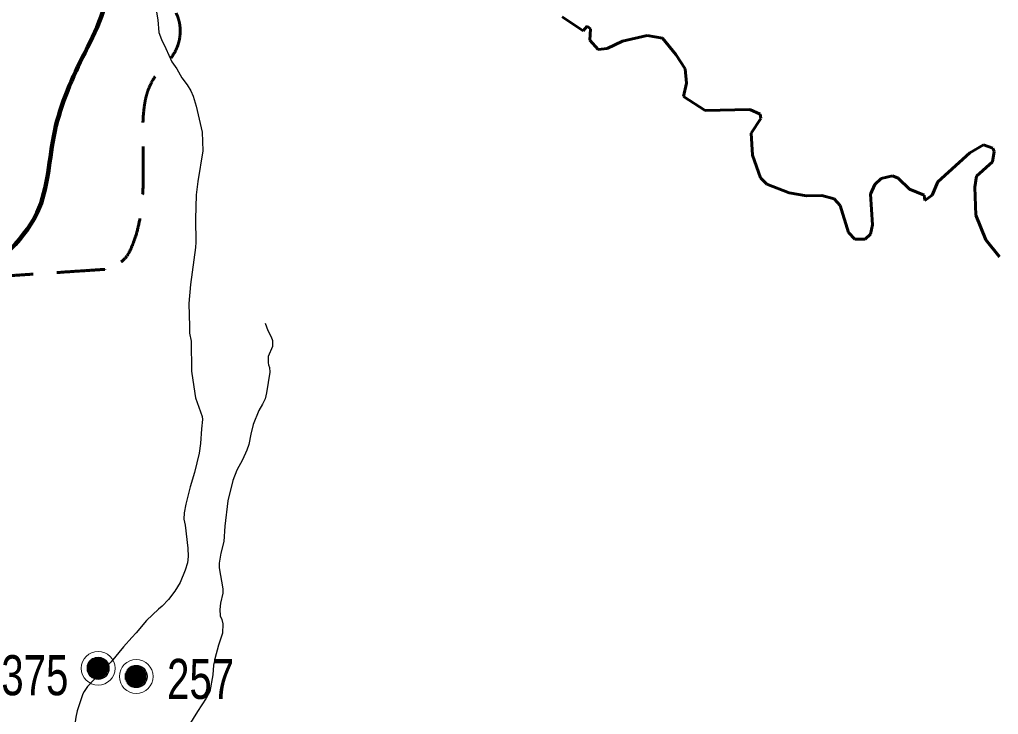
# Model space of a CAD drawing. Extents: x 553962 to 842807, y 8883888 to 9032388.
# Drawn here: x 752338 to 762110, y 8962896 to 8969830 of the extents above; entities that cross this region are included whole.
import ezdxf

# ---------------------------------------------------------------- set-up
doc = ezdxf.new("R2010")
doc.units = 0
doc.header["$LTSCALE"] = 160
doc.linetypes.add('LONG_DASH_SHORT_DASH', pattern=[9.9, 6, -1.2, 1.5, -1.2])
doc.linetypes.add('MEDIUM_DASHED', pattern=[4.5, 3, -1.5])
for name, color, linetype, lineweight in [('15', 7, 'Continuous', 25), ('20', 7, 'MEDIUM_DASHED', 60), ('21', 7, 'Continuous', 25), ('27', 7, 'Continuous', 90), ('32', 7, 'Continuous', 13), ('34', 7, 'LONG_DASH_SHORT_DASH', 60)]:
    doc.layers.add(name, color=color, linetype=linetype, lineweight=lineweight)

msp = doc.modelspace()

# ---------------------------------------------------------------- linework, layer by layer
at = {"layer": '15'}
for points in [[(753589.6, 8970386.1), (753640.4, 8970306.5), (753650.2, 8970274.2), (753691.1, 8970026.8), (753698.8, 8969944.5), (753719.3, 8969828.1), (753728.3, 8969699.4), (753756.5, 8969629.3), (753798.1, 8969540.9)], [(753798.1, 8969540.9), (753859.8, 8969409.4), (753909.1, 8969336.8), (753959.2, 8969249.6), (754012.5, 8969179), (754046.6, 8969117.8), (754069.8, 8969065.7), (754101.8, 8968966.1), (754161.6, 8968706.3), (754168.3, 8968520.8), (754116.9, 8968213), (754102.8, 8968082.3), (754094.2, 8967837.6), (754098.2, 8967608.9), (754095, 8967556.7), (754045.7, 8967185.6), (754028.2, 8966994.8), (754035.8, 8966766.1), (754034.7, 8966701.8), (754052, 8966621.5), (754053.6, 8966322.7), (754067.7, 8966231)], [(754067.7, 8966231), (754094.8, 8966053.9), (754159.8, 8965869.2), (754165.3, 8965840.1), (754154.7, 8965744.4), (754145.1, 8965598.1), (754131.9, 8965503.6), (754085.8, 8965310.9), (754041.9, 8965165.6), (753997.3, 8964994.1), (753981.7, 8964906.7), (753979, 8964845.2), (753990.8, 8964783.9), (754019.2, 8964554.2), (754021, 8964470.6), (754014.4, 8964409), (753992.6, 8964335.4), (753941.7, 8964212.4), (753888.1, 8964125.6), (753824, 8964043.5), (753762.8, 8963975.2), (753726.5, 8963946.3), (753606.8, 8963834.6), (753501, 8963710.1), (753459.3, 8963663.9)], [(753459.3, 8963663.9), (753375.2, 8963570.6), (753254.1, 8963422.1), (753189.6, 8963361.6), (753131.1, 8963293.6), (753017.7, 8963172.8), (752982.1, 8963123.5), (752970.7, 8963101.1), (752914.6, 8962932.2), (752900.9, 8962868.1), (752884.4, 8962747.8), (752884.2, 8962579.2), (752893.6, 8962459.8), (752918.2, 8962289)]]:
    msp.add_lwpolyline(points, dxfattribs=at)
at = {"layer": '20'}
msp.add_spline([(753353.8, 8967411.3), (753402.1, 8967459.7), (753447.5, 8967537.9), (753569.9, 8968137.4), (753569.9, 8968618.2), (753685.3, 8969252.9), (753896.8, 8969522.2), (753935.3, 8969791.5), (753646.8, 8970214.6), (753242.9, 8970791.6), (753050.6, 8971291.7), (752896.7, 8971618.7), (753127.5, 8972484.2), (753300.6, 8973080.5), (753550.6, 8973484.4), (753646.8, 8973869.1), (753589.1, 8974215.3), (753589.1, 8974484.5), (753704.5, 8974811.5), (753723.7, 8975177), (753762.2, 8975427), (754089.2, 8975773.2), (754377.7, 8976100.2), (754550.8, 8976561.8), (754531.6, 8976946.5), (754530.5, 8976950.2)], degree=3, dxfattribs=at)
msp.add_open_spline([(751718.9, 8957290.2), (751531.6, 8957712.2), (750995.8, 8957861.4), (750836, 8958259.9), (750739.1, 8958501.4), (750810.6, 8958803), (750701.7, 8959043.4), (750649.5, 8959158.5), (750585.8, 8959273.1), (750522.6, 8959379.2), (750416.4, 8959557.6), (750245.2, 8959714.4), (750142.1, 8959894), (750059.8, 8960037.4), (750424.3, 8960195.8), (750388.3, 8960341.7), (750306, 8960675.5), (749757.2, 8960933.4), (749694.4, 8961281.9), (749657.1, 8961488.8), (749737.2, 8961760.6), (749694.4, 8961975.8), (749670.2, 8962097.1), (749510.2, 8962210.1), (749537.7, 8962334), (749613.3, 8962675.1), (749758.5, 8963019.6), (749851.1, 8963363.7), (749964, 8963783.7), (750022.5, 8964223.4), (750164.5, 8964639.7), (750243.4, 8964871.2), (750497.6, 8964991.5), (750634.5, 8965199.3), (750728.3, 8965341.6), (750833.7, 8965482.3), (750858.4, 8965647), (750892.9, 8965877.2), (750782, 8966109.4), (750768.8, 8966340.9), (750760.8, 8966481.8), (750668.1, 8966638.3), (750791.2, 8966766.2), (750923.4, 8966903.6), (751072.8, 8966882.1), (751216.6, 8966934), (751537.1, 8967049.7), (751840, 8967247.2), (752179.1, 8967269.8), (752291, 8967277.3), (752403, 8967284.8), (752514.9, 8967292.2), (752738.7, 8967307.2), (752962.6, 8967322.1), (753186.4, 8967337), (753247.3, 8967341.1), (753307.9, 8967370.8), (753353.8, 8967411.3)], degree=3, dxfattribs=at)
at = {"layer": '21'}
msp.add_lwpolyline([(754791, 8966800.1), (754815.2, 8966726), (754850.2, 8966663.9), (754863.5, 8966627.2), (754863, 8966568.8), (754819.6, 8966468.8), (754819.5, 8966405.5), (754823.4, 8966383.8), (754834.5, 8966356.5), (754835.4, 8966312.8), (754803.5, 8966105), (754789.3, 8966046.3), (754763, 8965990.7), (754725.1, 8965929.4), (754670.4, 8965790.2), (754645.4, 8965692), (754625.8, 8965590.1), (754606.6, 8965531.7), (754565, 8965436.8), (754508.3, 8965334.6), (754468.2, 8965229.1), (754418, 8965028.8), (754385.8, 8964773.7), (754376.5, 8964620.7), (754346.6, 8964503.9), (754329.8, 8964405.4), (754330.8, 8964358.1), (754367.8, 8964150.3), (754367.2, 8964106.8), (754343, 8964004.7), (754338.2, 8963942.6), (754341.4, 8963879.5), (754356.8, 8963844.3), (754367.2, 8963800.6), (754364.2, 8963706.1), (754324.4, 8963585.7), (754286.8, 8963450), (754285.7, 8963432), (754273.9, 8963387.1), (754266, 8963290.7), (754236.9, 8963123.5), (754201.7, 8963057.3), (754114.6, 8962926), (754027.8, 8962785.2)], dxfattribs=at)
msp.add_lwpolyline([(754791, 8966800.1), (754815.2, 8966726), (754850.2, 8966663.9), (754863.5, 8966627.2), (754863, 8966568.8), (754819.6, 8966468.8), (754819.5, 8966405.5), (754823.4, 8966383.8), (754834.5, 8966356.5), (754835.4, 8966312.8), (754803.5, 8966105), (754789.3, 8966046.3), (754763, 8965990.7), (754725.1, 8965929.4), (754670.4, 8965790.2), (754645.4, 8965692), (754625.8, 8965590.1), (754606.6, 8965531.7), (754565, 8965436.8), (754508.3, 8965334.6), (754468.2, 8965229.1), (754418, 8965028.8), (754385.8, 8964773.7), (754376.5, 8964620.7), (754346.6, 8964503.9), (754329.8, 8964405.4), (754330.8, 8964358.1), (754367.8, 8964150.3), (754367.2, 8964106.8), (754343, 8964004.7), (754338.2, 8963942.6), (754341.4, 8963879.5), (754356.8, 8963844.3), (754367.2, 8963800.6), (754364.2, 8963706.1), (754324.4, 8963585.7), (754286.8, 8963450), (754285.7, 8963432), (754273.9, 8963387.1), (754266, 8963290.7), (754236.9, 8963123.5), (754201.7, 8963057.3), (754114.6, 8962926), (754027.8, 8962785.2)], dxfattribs=at)
at = {"layer": '27'}
msp.add_spline([(750521.5, 8957798.6), (750290, 8958657.6), (749980, 8960173.9), (749746.6, 8961538.9), (749919.1, 8962982.1), (750673.6, 8964858.9), (751354.2, 8966153.2), (751832.9, 8967092.2), (752515.2, 8967905.8), (752689.9, 8968716.5), (752991.6, 8969502.6), (753167.8, 8969908.5), (753010.5, 8971299.2), (753439.5, 8973954.2)], degree=3, dxfattribs=at)
at = {"layer": '32'}
for p, q in [((753033, 8963426), (753033, 8963286)), ((753043, 8963436), (753043, 8963276)), ((753053, 8963446), (753053, 8963266)), ((753063, 8963456), (753063, 8963256)), ((753073, 8963456), (753073, 8963256)), ((753083, 8963456), (753083, 8963256)), ((753093, 8963466), (753093, 8963246)), ((753103, 8963466), (753103, 8963246)), ((753113, 8963466), (753113, 8963246)), ((753123, 8963466), (753123, 8963246)), ((753133, 8963466), (753133, 8963246)), ((753143, 8963466), (753143, 8963246)), ((753153, 8963466), (753153, 8963246)), ((753163, 8963456), (753163, 8963256)), ((753173, 8963456), (753173, 8963256)), ((753183, 8963446), (753183, 8963266)), ((753193, 8963436), (753193, 8963276)), ((753203, 8963426), (753203, 8963286)), ((753013, 8963386), (753013, 8963326)), ((753023, 8963406), (753023, 8963306)), ((753213, 8963416), (753213, 8963296)), ((753223, 8963396), (753223, 8963316)), ((753403, 8963324), (753403, 8963224)), ((753413, 8963344), (753413, 8963204)), ((753423, 8963354), (753423, 8963194)), ((753433, 8963364), (753433, 8963184)), ((753443, 8963374), (753443, 8963174)), ((753453, 8963374), (753453, 8963174)), ((753463, 8963374), (753463, 8963174)), ((753473, 8963384), (753473, 8963164)), ((753483, 8963384), (753483, 8963164)), ((753493, 8963384), (753493, 8963164)), ((753503, 8963384), (753503, 8963164)), ((753513, 8963384), (753513, 8963164)), ((753523, 8963384), (753523, 8963164)), ((753533, 8963384), (753533, 8963164)), ((753543, 8963374), (753543, 8963174)), ((753553, 8963374), (753553, 8963174)), ((753563, 8963364), (753563, 8963184)), ((753573, 8963354), (753573, 8963194)), ((753583, 8963344), (753583, 8963204)), ((753593, 8963334), (753593, 8963214)), ((753393, 8963304), (753393, 8963244)), ((753603, 8963314), (753603, 8963234))]:
    msp.add_line(p, q, dxfattribs=at)
for centre, radius in [((753123, 8963356), 168.7), ((753123, 8963356), 111), ((753503, 8963274), 168.7), ((753503, 8963274), 111)]:
    msp.add_circle(centre, radius, dxfattribs=at)
at = {"layer": '34'}
msp.add_lwpolyline([(757754.8, 8969855.7), (757962.9, 8969718.5), (758005.2, 8969765.2), (758038.1, 8969737.6), (758029.7, 8969624), (758115.6, 8969531.9), (758205.5, 8969542.5), (758357.8, 8969613.2), (758603.6, 8969671), (758755.3, 8969645.6), (758888.7, 8969481.4), (758982.7, 8969336.6), (758994.5, 8969195.7), (758967.2, 8969062.8), (759180.8, 8968923.9), (759628.7, 8968933.4), (759730, 8968884.3), (759736.6, 8968843), (759642.6, 8968697.4), (759656.2, 8968476.3), (759734.5, 8968249.9), (759797.4, 8968186.8), (760020.8, 8968100.7), (760193.3, 8968069.4), (760346.5, 8968073.3), (760468.7, 8968041.8), (760531.4, 8967975.3), (760612.4, 8967703.8), (760676.7, 8967637.3), (760778.2, 8967637.3), (760833.4, 8967688.2), (760853, 8967781.7), (760833.6, 8968087.2), (760876.7, 8968185), (760939.1, 8968243.5), (761053, 8968271), (761107.6, 8968247.7), (761221.6, 8968138.1), (761368.5, 8968077.3), (761376.6, 8968022.9), (761447, 8968077.5), (761506.1, 8968210.7), (761825.6, 8968499.9), (761961, 8968579.3), (762052.9, 8968547.4), (762065.9, 8968514.3), (762049.6, 8968410.7), (761891.1, 8968267.7), (761875.3, 8968158.2), (761883.2, 8967876.5), (761983, 8967632.3), (762120.3, 8967463.7)], dxfattribs=at)

# ---------------------------------------------------------------- texts
at = {"layer": '32', "width": 0.75}
for s, p in [('375', (752156.2, 8963087.3)), ('257', (753810.8, 8963050.3))]:
    msp.add_text(s, height=400, dxfattribs=at).set_placement(p)

doc.saveas('drawing.dxf')
